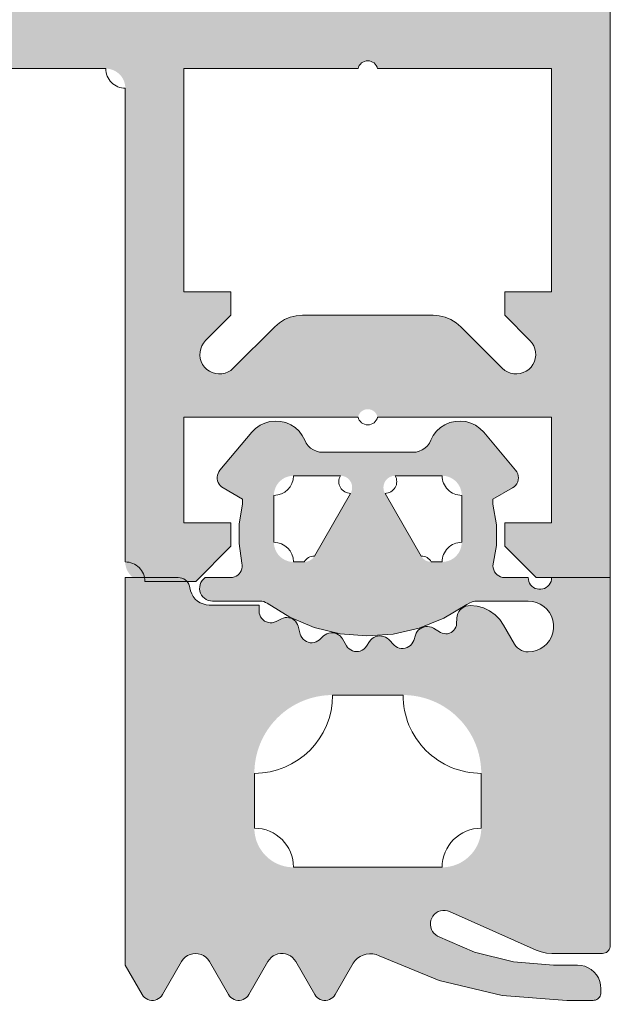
# Model space of a CAD drawing. Header units: metres. Extents: x -3.6 to 84.5, y -11 to 16.8.
# Tile 500 of 656: x 60.5849 to 60.6, y -2.8649 to -2.8397. Entities that reach past the tile are written whole.
import ezdxf

# ---------------------------------------------------------------- set-up
doc = ezdxf.new("R2010")
doc.units = ezdxf.units.M
doc.header["$MEASUREMENT"] = 0
doc.layers.add('301 - Elemente.Linie', color=7, linetype='Continuous')
doc.layers.add('302 - Elemente.Schraffur', color=7, linetype='Continuous')

msp = doc.modelspace()

# ---------------------------------------------------------------- hatches: boundary and pattern name
at = {"layer": '302 - Elemente.Schraffur', "linetype": 'Continuous', "lineweight": 5}
h = msp.add_hatch(color=7, dxfattribs=at)
h.paths.add_polyline_path([(60.549989, -2.853999), (60.551889, -2.853999), (60.552689, -2.853199), (60.552689, -2.852599), (60.551489, -2.852599), (60.551489, -2.849899), (60.555939, -2.849899), (60.555945, -2.849878), (60.555952, -2.849858), (60.555961, -2.849838), (60.555972, -2.84982), (60.555984, -2.849802), (60.555998, -2.849785), (60.556013, -2.84977), (60.556029, -2.849755), (60.556046, -2.849743), (60.556065, -2.849731), (60.556084, -2.849722), (60.556104, -2.849714), (60.556125, -2.849707), (60.556146, -2.849703), (60.556167, -2.8497), (60.556189, -2.849699), (60.556211, -2.8497), (60.556232, -2.849703), (60.556253, -2.849707), (60.556274, -2.849714), (60.556294, -2.849722), (60.556313, -2.849731), (60.556332, -2.849743), (60.556349, -2.849755), (60.556365, -2.84977), (60.55638, -2.849785), (60.556394, -2.849802), (60.556406, -2.84982), (60.556417, -2.849838), (60.556426, -2.849858), (60.556433, -2.849878), (60.556439, -2.849899), (60.560889, -2.849899), (60.560889, -2.852599), (60.559689, -2.852599), (60.559689, -2.853199), (60.560589, -2.854099), (60.561889, -2.854099), (60.561914, -2.854099), (60.561938, -2.854097), (60.561962, -2.854094), (60.561987, -2.85409), (60.56201, -2.854084), (60.562034, -2.854078), (60.562057, -2.85407), (60.56208, -2.854061), (60.562103, -2.854051), (60.562125, -2.85404), (60.562146, -2.854028), (60.562167, -2.854015), (60.562187, -2.854001), (60.562206, -2.853986), (60.562225, -2.85397), (60.562243, -2.853953), (60.562259, -2.853935), (60.562276, -2.853916), (60.562291, -2.853897), (60.562305, -2.853877), (60.562318, -2.853856), (60.56233, -2.853835), (60.562341, -2.853813), (60.562351, -2.85379), (60.56236, -2.853768), (60.562367, -2.853744), (60.562374, -2.853721), (60.562379, -2.853697), (60.562384, -2.853673), (60.562387, -2.853648), (60.562388, -2.853624), (60.562389, -2.853599), (60.562389, -2.841499), (60.56239, -2.841475), (60.562391, -2.84145), (60.562394, -2.841426), (60.562399, -2.841402), (60.562404, -2.841378), (60.562411, -2.841354), (60.562418, -2.841331), (60.562427, -2.841308), (60.562437, -2.841285), (60.562448, -2.841263), (60.56246, -2.841242), (60.562473, -2.841221), (60.562487, -2.841201), (60.562502, -2.841182), (60.562519, -2.841163), (60.562535, -2.841146), (60.562553, -2.841129), (60.562572, -2.841113), (60.562591, -2.841098), (60.562611, -2.841083), (60.562632, -2.84107), (60.562653, -2.841058), (60.562675, -2.841047), (60.562698, -2.841037), (60.562721, -2.841028), (60.562744, -2.841021), (60.562768, -2.841014), (60.562791, -2.841009), (60.562816, -2.841005), (60.56284, -2.841002), (60.562864, -2.841), (60.562889, -2.840999), (60.568489, -2.840999), (60.568563, -2.841001), (60.568636, -2.841006), (60.568709, -2.841015), (60.568782, -2.841028), (60.568853, -2.841044), (60.568924, -2.841064), (60.568994, -2.841087), (60.569063, -2.841113), (60.56913, -2.841143), (60.569196, -2.841176), (60.56926, -2.841213), (60.569322, -2.841252), (60.569383, -2.841294), (60.569441, -2.84134), (60.569496, -2.841388), (60.56955, -2.841438), (60.5696, -2.841492), (60.569649, -2.841548), (60.569694, -2.841606), (60.569736, -2.841666), (60.569776, -2.841728), (60.569812, -2.841792), (60.569845, -2.841858), (60.569875, -2.841925), (60.569901, -2.841994), (60.569924, -2.842064), (60.569944, -2.842135), (60.56996, -2.842207), (60.569973, -2.842279), (60.569982, -2.842352), (60.569987, -2.842426), (60.569989, -2.842499), (60.569989, -2.869499), (60.56999, -2.869524), (60.569991, -2.869548), (60.569994, -2.869573), (60.569999, -2.869597), (60.570004, -2.869621), (60.570011, -2.869644), (60.570018, -2.869668), (60.570027, -2.86969), (60.570037, -2.869713), (60.570048, -2.869735), (60.57006, -2.869756), (60.570073, -2.869777), (60.570087, -2.869797), (60.570102, -2.869816), (60.570119, -2.869835), (60.570135, -2.869853), (60.570153, -2.86987), (60.570172, -2.869886), (60.570191, -2.869901), (60.570211, -2.869915), (60.570232, -2.869928), (60.570253, -2.86994), (60.570275, -2.869951), (60.570298, -2.869961), (60.570321, -2.86997), (60.570344, -2.869978), (60.570368, -2.869984), (60.570391, -2.86999), (60.570416, -2.869994), (60.57044, -2.869997), (60.570464, -2.869999), (60.570489, -2.869999), (60.571489, -2.869999), (60.571538, -2.869998), (60.571587, -2.869994), (60.571636, -2.869988), (60.571684, -2.86998), (60.571732, -2.869969), (60.571779, -2.869956), (60.571826, -2.869941), (60.571872, -2.869923), (60.571917, -2.869903), (60.57196, -2.869881), (60.572003, -2.869857), (60.572045, -2.869831), (60.572085, -2.869802), (60.572123, -2.869772), (60.572161, -2.86974), (60.572196, -2.869706), (60.57223, -2.869671), (60.572262, -2.869634), (60.572292, -2.869595), (60.57232, -2.869555), (60.572347, -2.869513), (60.572371, -2.869471), (60.572393, -2.869427), (60.572413, -2.869382), (60.572431, -2.869336), (60.572446, -2.869289), (60.572459, -2.869242), (60.57247, -2.869194), (60.572478, -2.869146), (60.572484, -2.869097), (60.572488, -2.869048), (60.572489, -2.868999), (60.572989, -2.86871), (60.572989, -2.867488), (60.572489, -2.867199), (60.572989, -2.86691), (60.572989, -2.865688), (60.572489, -2.865399), (60.572989, -2.86511), (60.572989, -2.863888), (60.572489, -2.863599), (60.572989, -2.86331), (60.572989, -2.862088), (60.572489, -2.861799), (60.572989, -2.86151), (60.572989, -2.860288), (60.572489, -2.859999), (60.572989, -2.85971), (60.572989, -2.858488), (60.572489, -2.858199), (60.572989, -2.85791), (60.572989, -2.856688), (60.572489, -2.856399), (60.572989, -2.85611), (60.572989, -2.854163), (60.574123, -2.852199), (60.574158, -2.852144), (60.574196, -2.85209), (60.574237, -2.85204), (60.574282, -2.851992), (60.57433, -2.851947), (60.57438, -2.851906), (60.574433, -2.851868), (60.574489, -2.851833), (60.574547, -2.851802), (60.574606, -2.851775), (60.574668, -2.851752), (60.57473, -2.851733), (60.574794, -2.851718), (60.574858, -2.851708), (60.574924, -2.851701), (60.574989, -2.851699), (60.575054, -2.851701), (60.57512, -2.851708), (60.575184, -2.851718), (60.575248, -2.851733), (60.57531, -2.851752), (60.575372, -2.851775), (60.575431, -2.851802), (60.575489, -2.851833), (60.575545, -2.851868), (60.575598, -2.851906), (60.575648, -2.851947), (60.575696, -2.851992), (60.575741, -2.85204), (60.575782, -2.85209), (60.57582, -2.852144), (60.575855, -2.852199), (60.576989, -2.854163), (60.576989, -2.85521), (60.577489, -2.855499), (60.576989, -2.855788), (60.576989, -2.85701), (60.577489, -2.857299), (60.576989, -2.857588), (60.576989, -2.85881), (60.577489, -2.859099), (60.576989, -2.859388), (60.576989, -2.86061), (60.577489, -2.860899), (60.576989, -2.861188), (60.576989, -2.86241), (60.577489, -2.862699), (60.576989, -2.862988), (60.576989, -2.86421), (60.577489, -2.864499), (60.576989, -2.864788), (60.576989, -2.86601), (60.577489, -2.866299), (60.576989, -2.866588), (60.576989, -2.86781), (60.577489, -2.868099), (60.577489, -2.868999), (60.57749, -2.869048), (60.577494, -2.869097), (60.5775, -2.869146), (60.577508, -2.869194), (60.577519, -2.869242), (60.577532, -2.869289), (60.577547, -2.869336), (60.577565, -2.869382), (60.577585, -2.869427), (60.577607, -2.869471), (60.577631, -2.869513), (60.577658, -2.869555), (60.577686, -2.869595), (60.577716, -2.869634), (60.577748, -2.869671), (60.577782, -2.869706), (60.577817, -2.86974), (60.577855, -2.869772), (60.577893, -2.869802), (60.577933, -2.869831), (60.577975, -2.869857), (60.578018, -2.869881), (60.578061, -2.869903), (60.578106, -2.869923), (60.578152, -2.869941), (60.578199, -2.869956), (60.578246, -2.869969), (60.578294, -2.86998), (60.578342, -2.869988), (60.578391, -2.869994), (60.57844, -2.869998), (60.578489, -2.869999), (60.579489, -2.869999), (60.579514, -2.869999), (60.579538, -2.869997), (60.579562, -2.869994), (60.579587, -2.86999), (60.57961, -2.869984), (60.579634, -2.869978), (60.579657, -2.86997), (60.57968, -2.869961), (60.579703, -2.869951), (60.579725, -2.86994), (60.579746, -2.869928), (60.579767, -2.869915), (60.579787, -2.869901), (60.579806, -2.869886), (60.579825, -2.86987), (60.579843, -2.869853), (60.579859, -2.869835), (60.579875, -2.869816), (60.579891, -2.869797), (60.579905, -2.869777), (60.579918, -2.869756), (60.57993, -2.869735), (60.579941, -2.869713), (60.579951, -2.86969), (60.57996, -2.869668), (60.579967, -2.869644), (60.579974, -2.869621), (60.579979, -2.869597), (60.579984, -2.869573), (60.579987, -2.869548), (60.579988, -2.869524), (60.579989, -2.869499), (60.579989, -2.842499), (60.579991, -2.842426), (60.579996, -2.842352), (60.580005, -2.842279), (60.580018, -2.842207), (60.580034, -2.842135), (60.580054, -2.842064), (60.580077, -2.841994), (60.580103, -2.841925), (60.580133, -2.841858), (60.580166, -2.841792), (60.580202, -2.841728), (60.580242, -2.841666), (60.580284, -2.841606), (60.580329, -2.841548), (60.580378, -2.841492), (60.580428, -2.841438), (60.580482, -2.841388), (60.580537, -2.84134), (60.580595, -2.841294), (60.580656, -2.841252), (60.580718, -2.841213), (60.580782, -2.841176), (60.580848, -2.841143), (60.580915, -2.841113), (60.580984, -2.841087), (60.581054, -2.841064), (60.581125, -2.841044), (60.581196, -2.841028), (60.581269, -2.841015), (60.581342, -2.841006), (60.581415, -2.841001), (60.581489, -2.840999), (60.587089, -2.840999), (60.587114, -2.841), (60.587138, -2.841002), (60.587162, -2.841005), (60.587187, -2.841009), (60.58721, -2.841014), (60.587234, -2.841021), (60.587257, -2.841028), (60.58728, -2.841037), (60.587303, -2.841047), (60.587325, -2.841058), (60.587346, -2.84107), (60.587367, -2.841083), (60.587387, -2.841098), (60.587406, -2.841113), (60.587425, -2.841129), (60.587443, -2.841146), (60.587459, -2.841163), (60.587476, -2.841182), (60.587491, -2.841201), (60.587505, -2.841221), (60.587518, -2.841242), (60.58753, -2.841263), (60.587541, -2.841285), (60.587551, -2.841308), (60.58756, -2.841331), (60.587567, -2.841354), (60.587574, -2.841378), (60.587579, -2.841402), (60.587584, -2.841426), (60.587587, -2.84145), (60.587588, -2.841475), (60.587589, -2.841499), (60.587589, -2.853599), (60.58759, -2.853624), (60.587591, -2.853648), (60.587594, -2.853673), (60.587599, -2.853697), (60.587604, -2.853721), (60.587611, -2.853744), (60.587618, -2.853768), (60.587627, -2.85379), (60.587637, -2.853813), (60.587648, -2.853835), (60.58766, -2.853856), (60.587673, -2.853877), (60.587687, -2.853897), (60.587702, -2.853916), (60.587719, -2.853935), (60.587735, -2.853953), (60.587753, -2.85397), (60.587772, -2.853986), (60.587791, -2.854001), (60.587811, -2.854015), (60.587832, -2.854028), (60.587853, -2.85404), (60.587875, -2.854051), (60.587898, -2.854061), (60.587921, -2.85407), (60.587944, -2.854078), (60.587968, -2.854084), (60.587991, -2.85409), (60.588016, -2.854094), (60.58804, -2.854097), (60.588064, -2.854099), (60.588089, -2.854099), (60.589389, -2.854099), (60.590289, -2.853199), (60.590289, -2.852599), (60.589089, -2.852599), (60.589089, -2.849899), (60.593539, -2.849899), (60.593545, -2.849878), (60.593552, -2.849858), (60.593561, -2.849838), (60.593572, -2.84982), (60.593584, -2.849802), (60.593598, -2.849785), (60.593613, -2.84977), (60.593629, -2.849755), (60.593646, -2.849743), (60.593665, -2.849731), (60.593684, -2.849722), (60.593704, -2.849714), (60.593725, -2.849707), (60.593746, -2.849703), (60.593767, -2.8497), (60.593789, -2.849699), (60.593811, -2.8497), (60.593832, -2.849703), (60.593853, -2.849707), (60.593874, -2.849714), (60.593894, -2.849722), (60.593913, -2.849731), (60.593932, -2.849743), (60.593949, -2.849755), (60.593965, -2.84977), (60.59398, -2.849785), (60.593994, -2.849802), (60.594006, -2.84982), (60.594017, -2.849838), (60.594026, -2.849858), (60.594033, -2.849878), (60.594039, -2.849899), (60.598489, -2.849899), (60.598489, -2.852599), (60.597289, -2.852599), (60.597289, -2.853199), (60.598089, -2.853999), (60.599989, -2.853999), (60.599989, -2.7505), (60.599987, -2.750426), (60.599982, -2.750353), (60.599973, -2.75028), (60.59996, -2.750207), (60.599944, -2.750135), (60.599924, -2.750064), (60.599901, -2.749995), (60.599875, -2.749926), (60.599845, -2.749859), (60.599812, -2.749793), (60.599776, -2.749729), (60.599736, -2.749667), (60.599694, -2.749606), (60.599649, -2.749548), (60.5996, -2.749493), (60.59955, -2.749439), (60.599496, -2.749388), (60.599441, -2.74934), (60.599383, -2.749295), (60.599322, -2.749253), (60.59926, -2.749213), (60.599196, -2.749177), (60.59913, -2.749144), (60.599063, -2.749114), (60.598994, -2.749088), (60.598924, -2.749064), (60.598854, -2.749045), (60.598782, -2.749029), (60.598709, -2.749016), (60.598636, -2.749007), (60.598563, -2.749002), (60.598489, -2.749), (60.551489, -2.749), (60.551415, -2.749002), (60.551342, -2.749007), (60.551269, -2.749016), (60.551196, -2.749029), (60.551125, -2.749045), (60.551054, -2.749064), (60.550984, -2.749088), (60.550915, -2.749114), (60.550848, -2.749144), (60.550782, -2.749177), (60.550718, -2.749213), (60.550656, -2.749253), (60.550596, -2.749295), (60.550537, -2.74934), (60.550482, -2.749388), (60.550428, -2.749439), (60.550378, -2.749493), (60.55033, -2.749548), (60.550284, -2.749606), (60.550242, -2.749667), (60.550202, -2.749729), (60.550166, -2.749793), (60.550133, -2.749859), (60.550103, -2.749926), (60.550077, -2.749995), (60.550054, -2.750064), (60.550034, -2.750135), (60.550018, -2.750207), (60.550005, -2.75028), (60.549996, -2.750353), (60.549991, -2.750426), (60.549989, -2.7505)])
h.paths.add_polyline_path([(60.551489, -2.840999), (60.555939, -2.840999), (60.555952, -2.840958), (60.555972, -2.84092), (60.555998, -2.840885), (60.556029, -2.840855), (60.556065, -2.840831), (60.556104, -2.840814), (60.556146, -2.840803), (60.556189, -2.840799), (60.556232, -2.840803), (60.556274, -2.840814), (60.556313, -2.840831), (60.556349, -2.840855), (60.55638, -2.840885), (60.556406, -2.84092), (60.556426, -2.840958), (60.556439, -2.840999), (60.560889, -2.840999), (60.560889, -2.846699), (60.559689, -2.846699), (60.559689, -2.847299), (60.560335, -2.847946), (60.560389, -2.848009), (60.560431, -2.84808), (60.560461, -2.848156), (60.560478, -2.848237), (60.560481, -2.84832), (60.560471, -2.848402), (60.560448, -2.848481), (60.560411, -2.848555), (60.560363, -2.848622), (60.560305, -2.848681), (60.560238, -2.848729), (60.560164, -2.848765), (60.560084, -2.848789), (60.560003, -2.848799), (60.55992, -2.848795), (60.559839, -2.848778), (60.559762, -2.848748), (60.559691, -2.848706), (60.559628, -2.848653), (60.558568, -2.847592), (60.558448, -2.84749), (60.558315, -2.847408), (60.55817, -2.847348), (60.558017, -2.847311), (60.557861, -2.847299), (60.554517, -2.847299), (60.554361, -2.847311), (60.554208, -2.847348), (60.554063, -2.847408), (60.55393, -2.84749), (60.55381, -2.847592), (60.55275, -2.848653), (60.552687, -2.848706), (60.552616, -2.848748), (60.552539, -2.848778), (60.552458, -2.848795), (60.552375, -2.848799), (60.552293, -2.848789), (60.552214, -2.848765), (60.55214, -2.848729), (60.552073, -2.848681), (60.552015, -2.848622), (60.551967, -2.848555), (60.55193, -2.848481), (60.551907, -2.848402), (60.551897, -2.84832), (60.5519, -2.848237), (60.551917, -2.848156), (60.551947, -2.84808), (60.551989, -2.848009), (60.552043, -2.847946), (60.552689, -2.847299), (60.552689, -2.846699), (60.551489, -2.846699)], flags=0)
h.paths.add_polyline_path([(60.552089, -2.838699), (60.552089, -2.7548), (60.597889, -2.7548), (60.597889, -2.838699)], flags=0)
h.paths.add_polyline_path([(60.571789, -2.841499), (60.571795, -2.841421), (60.571813, -2.841345), (60.571843, -2.841272), (60.571884, -2.841205), (60.571935, -2.841146), (60.571995, -2.841095), (60.572062, -2.841054), (60.572134, -2.841024), (60.572211, -2.841005), (60.572289, -2.840999), (60.577689, -2.840999), (60.577767, -2.841005), (60.577844, -2.841024), (60.577916, -2.841054), (60.577983, -2.841095), (60.578043, -2.841146), (60.578094, -2.841205), (60.578134, -2.841272), (60.578165, -2.841345), (60.578183, -2.841421), (60.578189, -2.841499), (60.578189, -2.848899), (60.578183, -2.848977), (60.578165, -2.849054), (60.578134, -2.849126), (60.578094, -2.849193), (60.578043, -2.849253), (60.577983, -2.849304), (60.577916, -2.849345), (60.577844, -2.849375), (60.577767, -2.849393), (60.577689, -2.849399), (60.572289, -2.849399), (60.572211, -2.849393), (60.572134, -2.849375), (60.572062, -2.849345), (60.571995, -2.849304), (60.571935, -2.849253), (60.571884, -2.849193), (60.571843, -2.849126), (60.571813, -2.849054), (60.571795, -2.848977), (60.571789, -2.848899)], flags=0)
h.paths.add_polyline_path([(60.590289, -2.846699), (60.589089, -2.846699), (60.589089, -2.840999), (60.593539, -2.840999), (60.593552, -2.840958), (60.593572, -2.84092), (60.593598, -2.840885), (60.593629, -2.840855), (60.593665, -2.840831), (60.593704, -2.840814), (60.593746, -2.840803), (60.593789, -2.840799), (60.593832, -2.840803), (60.593874, -2.840814), (60.593913, -2.840831), (60.593949, -2.840855), (60.59398, -2.840885), (60.594006, -2.84092), (60.594026, -2.840958), (60.594039, -2.840999), (60.598489, -2.840999), (60.598489, -2.846699), (60.597289, -2.846699), (60.597289, -2.847299), (60.597935, -2.847946), (60.597989, -2.848009), (60.598031, -2.84808), (60.598061, -2.848156), (60.598078, -2.848237), (60.598081, -2.84832), (60.598071, -2.848402), (60.598048, -2.848481), (60.598011, -2.848555), (60.597963, -2.848622), (60.597905, -2.848681), (60.597838, -2.848729), (60.597764, -2.848765), (60.597684, -2.848789), (60.597603, -2.848799), (60.59752, -2.848795), (60.597439, -2.848778), (60.597362, -2.848748), (60.597291, -2.848706), (60.597228, -2.848653), (60.596168, -2.847592), (60.596048, -2.84749), (60.595915, -2.847408), (60.59577, -2.847348), (60.595617, -2.847311), (60.595461, -2.847299), (60.592117, -2.847299), (60.591961, -2.847311), (60.591808, -2.847348), (60.591663, -2.847408), (60.59153, -2.84749), (60.59141, -2.847592), (60.59035, -2.848653), (60.590287, -2.848706), (60.590216, -2.848748), (60.590139, -2.848778), (60.590058, -2.848795), (60.589975, -2.848799), (60.589893, -2.848789), (60.589814, -2.848765), (60.58974, -2.848729), (60.589673, -2.848681), (60.589615, -2.848622), (60.589567, -2.848555), (60.58953, -2.848481), (60.589507, -2.848402), (60.589497, -2.84832), (60.5895, -2.848237), (60.589517, -2.848156), (60.589547, -2.84808), (60.589589, -2.848009), (60.589643, -2.847946), (60.590289, -2.847299)], flags=0)
h = msp.add_hatch(color=7, dxfattribs=at)
h.paths.add_polyline_path([(60.587589, -2.854), (60.587589, -2.8639), (60.588022, -2.86465), (60.58805, -2.86469), (60.588083, -2.864724), (60.588122, -2.864753), (60.588164, -2.864776), (60.58821, -2.864791), (60.588258, -2.864799), (60.588306, -2.864799), (60.588354, -2.864791), (60.588399, -2.864776), (60.588442, -2.864753), (60.588481, -2.864724), (60.588514, -2.86469), (60.588542, -2.86465), (60.58903, -2.863805), (60.589071, -2.863746), (60.589121, -2.863696), (60.58918, -2.863655), (60.589244, -2.863625), (60.589313, -2.863606), (60.589385, -2.8636), (60.589456, -2.863606), (60.589525, -2.863625), (60.58959, -2.863655), (60.589648, -2.863696), (60.589699, -2.863746), (60.58974, -2.863805), (60.590228, -2.86465), (60.590255, -2.86469), (60.590288, -2.864724), (60.590327, -2.864753), (60.59037, -2.864776), (60.590416, -2.864791), (60.590463, -2.864799), (60.590511, -2.864799), (60.590559, -2.864791), (60.590605, -2.864776), (60.590648, -2.864753), (60.590686, -2.864724), (60.59072, -2.86469), (60.590747, -2.86465), (60.591235, -2.863805), (60.591273, -2.863751), (60.591318, -2.863703), (60.591371, -2.863663), (60.591429, -2.863633), (60.591492, -2.863612), (60.591557, -2.863601), (60.591623, -2.863601), (60.591688, -2.863612), (60.591751, -2.863633), (60.591809, -2.863663), (60.591862, -2.863703), (60.591908, -2.863751), (60.591945, -2.863805), (60.592433, -2.86465), (60.59246, -2.86469), (60.592494, -2.864724), (60.592532, -2.864753), (60.592575, -2.864776), (60.592621, -2.864791), (60.592669, -2.864799), (60.592717, -2.864799), (60.592765, -2.864791), (60.59281, -2.864776), (60.592853, -2.864753), (60.592892, -2.864724), (60.592925, -2.86469), (60.592953, -2.86465), (60.593415, -2.863849), (60.593465, -2.863782), (60.593525, -2.863723), (60.593594, -2.863676), (60.59367, -2.86364), (60.593751, -2.863617), (60.593834, -2.863608), (60.593918, -2.863612), (60.594, -2.863631), (60.594078, -2.863662), (60.595613, -2.864289), (60.597226, -2.864671), (60.598879, -2.8648), (60.599549, -2.8648), (60.59958, -2.864797), (60.599611, -2.86479), (60.59964, -2.864778), (60.599667, -2.864761), (60.59969, -2.864741), (60.599711, -2.864717), (60.599727, -2.86469), (60.599739, -2.864661), (60.599747, -2.864631), (60.599749, -2.8646), (60.599749, -2.8645), (60.599742, -2.864406), (60.59972, -2.864314), (60.599684, -2.864227), (60.599634, -2.864147), (60.599573, -2.864075), (60.599502, -2.864014), (60.599421, -2.863965), (60.599334, -2.863929), (60.599243, -2.863907), (60.599149, -2.8639), (60.598539, -2.8639), (60.597515, -2.863816), (60.596518, -2.863566), (60.595574, -2.863158), (60.595524, -2.863126), (60.59548, -2.863085), (60.595444, -2.863038), (60.595416, -2.862985), (60.595398, -2.862929), (60.59539, -2.86287), (60.595391, -2.86281), (60.595403, -2.862752), (60.595425, -2.862696), (60.595455, -2.862645), (60.595494, -2.8626), (60.59554, -2.862562), (60.595592, -2.862532), (60.595648, -2.862512), (60.595707, -2.862501), (60.595766, -2.862501), (60.595825, -2.86251), (60.595881, -2.86253), (60.59809, -2.863513), (60.598221, -2.863561), (60.598357, -2.86359), (60.598497, -2.8636), (60.599789, -2.8636), (60.599824, -2.863596), (60.599857, -2.863587), (60.599889, -2.863573), (60.599918, -2.863553), (60.599942, -2.863528), (60.599962, -2.8635), (60.599977, -2.863468), (60.599986, -2.863434), (60.599989, -2.8634), (60.599989, -2.854), (60.598489, -2.854), (60.598485, -2.854049), (60.598473, -2.854097), (60.598453, -2.854143), (60.598426, -2.854184), (60.598392, -2.854221), (60.598353, -2.854251), (60.59831, -2.854275), (60.598263, -2.854291), (60.598214, -2.854299), (60.598164, -2.854299), (60.598115, -2.854291), (60.598069, -2.854275), (60.598025, -2.854251), (60.597986, -2.854221), (60.597952, -2.854184), (60.597925, -2.854143), (60.597905, -2.854097), (60.597893, -2.854049), (60.597889, -2.854), (60.597284, -2.854), (60.597233, -2.853995), (60.597183, -2.853981), (60.597136, -2.853958), (60.597094, -2.853928), (60.597058, -2.853891), (60.597028, -2.853849), (60.597007, -2.853802), (60.596994, -2.853751), (60.596989, -2.8537), (60.597078, -2.853178), (60.597078, -2.852649), (60.596989, -2.852127), (60.596989, -2.852), (60.597489, -2.851711), (60.597532, -2.851681), (60.597569, -2.851644), (60.597599, -2.851601), (60.597621, -2.851554), (60.597634, -2.851504), (60.597639, -2.851451), (60.597634, -2.851399), (60.597621, -2.851349), (60.597599, -2.851301), (60.597569, -2.851259), (60.596752, -2.850286), (60.596656, -2.850189), (60.596545, -2.85011), (60.596422, -2.850051), (60.596291, -2.850014), (60.596155, -2.85), (60.596019, -2.850009), (60.595886, -2.850041), (60.595761, -2.850095), (60.595647, -2.85017), (60.595547, -2.850263), (60.595464, -2.850371), (60.595363, -2.850567), (60.595312, -2.850634), (60.595251, -2.850691), (60.595181, -2.850738), (60.595105, -2.850772), (60.595023, -2.850793), (60.59494, -2.8508), (60.592638, -2.8508), (60.592555, -2.850793), (60.592474, -2.850772), (60.592397, -2.850738), (60.592327, -2.850691), (60.592266, -2.850634), (60.592216, -2.850567), (60.592114, -2.850371), (60.592031, -2.850263), (60.591931, -2.85017), (60.591817, -2.850095), (60.591692, -2.850041), (60.591559, -2.850009), (60.591423, -2.85), (60.591288, -2.850014), (60.591156, -2.850051), (60.591033, -2.85011), (60.590922, -2.850189), (60.590826, -2.850286), (60.590009, -2.851259), (60.589982, -2.851297), (60.589961, -2.85134), (60.589946, -2.851385), (60.58994, -2.851432), (60.58994, -2.85148), (60.589949, -2.851527), (60.589964, -2.851572), (60.589987, -2.851614), (60.590015, -2.851651), (60.59005, -2.851684), (60.590089, -2.851711), (60.590589, -2.852), (60.590589, -2.852127), (60.590502, -2.852626), (60.590497, -2.853131), (60.590579, -2.85368), (60.590579, -2.853729), (60.59057, -2.853777), (60.590553, -2.853823), (60.59053, -2.853866), (60.590499, -2.853905), (60.590463, -2.853938), (60.590422, -2.853964), (60.590377, -2.853984), (60.590329, -2.853996), (60.59028, -2.854), (60.589629, -2.854), (60.589587, -2.854036), (60.589551, -2.854078), (60.589522, -2.854126), (60.589502, -2.854177), (60.589491, -2.854232), (60.589489, -2.854287), (60.589497, -2.854343), (60.589514, -2.854395), (60.589539, -2.854445), (60.589573, -2.854489), (60.589613, -2.854528), (60.589659, -2.854559), (60.58971, -2.854581), (60.589764, -2.854595), (60.589819, -2.8546), (60.591037, -2.8546), (60.591084, -2.854604), (60.591129, -2.854614), (60.591173, -2.854632), (60.591793, -2.855011), (60.592421, -2.855272), (60.593082, -2.855433), (60.59376, -2.85549), (60.594438, -2.855442), (60.595101, -2.85529), (60.595733, -2.855037), (60.596383, -2.854652), (60.596454, -2.854623), (60.596529, -2.854606), (60.596605, -2.8546), (60.597889, -2.8546), (60.597996, -2.854609), (60.5981, -2.854635), (60.598198, -2.854678), (60.598288, -2.854737), (60.598367, -2.85481), (60.598433, -2.854894), (60.598484, -2.854989), (60.598519, -2.85509), (60.598537, -2.855196), (60.598537, -2.855304), (60.598519, -2.855409), (60.598484, -2.855511), (60.598433, -2.855605), (60.598367, -2.85569), (60.598288, -2.855763), (60.598198, -2.855822), (60.5981, -2.855865), (60.597996, -2.855891), (60.597889, -2.8559), (60.597829, -2.855895), (60.597771, -2.855882), (60.597715, -2.85586), (60.597664, -2.85583), (60.597617, -2.855793), (60.597576, -2.855749), (60.597543, -2.8557), (60.597261, -2.855212), (60.597163, -2.855072), (60.597042, -2.85495), (60.596901, -2.85485), (60.596746, -2.854776), (60.596581, -2.85473), (60.59641, -2.854713), (60.596352, -2.854717), (60.596296, -2.85473), (60.596243, -2.854753), (60.596195, -2.854785), (60.596153, -2.854824), (60.596118, -2.85487), (60.596092, -2.854921), (60.596074, -2.854976), (60.596067, -2.855033), (60.596059, -2.855177), (60.596053, -2.855223), (60.596039, -2.855267), (60.596017, -2.855308), (60.59599, -2.855345), (60.595956, -2.855377), (60.595917, -2.855402), (60.595875, -2.855421), (60.59583, -2.855432), (60.595784, -2.855435), (60.595738, -2.855431), (60.595693, -2.855418), (60.595651, -2.855399), (60.595465, -2.855291), (60.595419, -2.855269), (60.59537, -2.855255), (60.595319, -2.855249), (60.595268, -2.855251), (60.595218, -2.855262), (60.59517, -2.85528), (60.595126, -2.855306), (60.595087, -2.855338), (60.595053, -2.855377), (60.595026, -2.85542), (60.595007, -2.855467), (60.594962, -2.855604), (60.594942, -2.855651), (60.594915, -2.855694), (60.59488, -2.855732), (60.59484, -2.855763), (60.594795, -2.855787), (60.594747, -2.855803), (60.594696, -2.855811), (60.594645, -2.85581), (60.594595, -2.8558), (60.594548, -2.855782), (60.594504, -2.855756), (60.594465, -2.855724), (60.594323, -2.855582), (60.594284, -2.855549), (60.594241, -2.855523), (60.594193, -2.855504), (60.594143, -2.855493), (60.594092, -2.85549), (60.594041, -2.855495), (60.593992, -2.855508), (60.593946, -2.85553), (60.593903, -2.855558), (60.593866, -2.855593), (60.593835, -2.855634), (60.593756, -2.855754), (60.593725, -2.855795), (60.593687, -2.855829), (60.593644, -2.855856), (60.593597, -2.855876), (60.593548, -2.855888), (60.593497, -2.855891), (60.593446, -2.855885), (60.593397, -2.855871), (60.593351, -2.855849), (60.59331, -2.855819), (60.593274, -2.855783), (60.593245, -2.855741), (60.593145, -2.855568), (60.593116, -2.855526), (60.59308, -2.855489), (60.59304, -2.855458), (60.592994, -2.855435), (60.592946, -2.855419), (60.592895, -2.855411), (60.592844, -2.855411), (60.592794, -2.855419), (60.592745, -2.855436), (60.5927, -2.85546), (60.59266, -2.855491), (60.592553, -2.855587), (60.592512, -2.855618), (60.592467, -2.855641), (60.592418, -2.855657), (60.592368, -2.855664), (60.592317, -2.855662), (60.592267, -2.855652), (60.592219, -2.855633), (60.592176, -2.855607), (60.592137, -2.855574), (60.592105, -2.855534), (60.59208, -2.85549), (60.592062, -2.855442), (60.592009, -2.855242), (60.591992, -2.855196), (60.591969, -2.855154), (60.591939, -2.855115), (60.591903, -2.855083), (60.591863, -2.855056), (60.591818, -2.855036), (60.591771, -2.855024), (60.591723, -2.855019), (60.591675, -2.855023), (60.591628, -2.855034), (60.591583, -2.855052), (60.591445, -2.855122), (60.591398, -2.855141), (60.591348, -2.855152), (60.591297, -2.855155), (60.591247, -2.855148), (60.591198, -2.855133), (60.591152, -2.855111), (60.591111, -2.85508), (60.591076, -2.855044), (60.591047, -2.855001), (60.591026, -2.854955), (60.591013, -2.854906), (60.591009, -2.854855), (60.591009, -2.8547), (60.589737, -2.8547), (60.589657, -2.854693), (60.589579, -2.854674), (60.589505, -2.854643), (60.589437, -2.8546), (60.589377, -2.854547), (60.589326, -2.854485), (60.589286, -2.854416), (60.589257, -2.854341), (60.589231, -2.854215), (60.589213, -2.85417), (60.589189, -2.854129), (60.589159, -2.854092), (60.589123, -2.85406), (60.589082, -2.854034), (60.589038, -2.854015), (60.588991, -2.854004), (60.588943, -2.854)])
h.paths.add_polyline_path([(60.59089, -2.860449), (60.590889, -2.8604), (60.590889, -2.859), (60.590891, -2.858902), (60.590899, -2.858804), (60.590911, -2.858706), (60.590927, -2.85861), (60.590949, -2.858514), (60.590975, -2.858419), (60.591006, -2.858326), (60.591041, -2.858235), (60.591081, -2.858145), (60.591125, -2.858057), (60.591174, -2.857972), (60.591226, -2.857889), (60.591283, -2.857808), (60.591343, -2.857731), (60.591407, -2.857657), (60.591475, -2.857586), (60.591546, -2.857518), (60.59162, -2.857454), (60.591698, -2.857393), (60.591778, -2.857337), (60.591861, -2.857284), (60.591946, -2.857236), (60.592034, -2.857192), (60.592124, -2.857152), (60.592215, -2.857117), (60.592308, -2.857086), (60.592403, -2.85706), (60.592499, -2.857038), (60.592596, -2.857022), (60.592693, -2.85701), (60.592791, -2.857002), (60.592889, -2.857), (60.594689, -2.857), (60.594787, -2.857002), (60.594885, -2.857009), (60.594982, -2.857022), (60.595079, -2.857038), (60.595175, -2.85706), (60.59527, -2.857086), (60.595363, -2.857117), (60.595454, -2.857152), (60.595544, -2.857192), (60.595632, -2.857236), (60.595717, -2.857284), (60.5958, -2.857337), (60.59588, -2.857393), (60.595958, -2.857454), (60.596032, -2.857518), (60.596103, -2.857586), (60.596171, -2.857657), (60.596235, -2.857731), (60.596295, -2.857808), (60.596352, -2.857889), (60.596404, -2.857972), (60.596453, -2.858057), (60.596497, -2.858145), (60.596537, -2.858234), (60.596572, -2.858326), (60.596603, -2.858419), (60.596629, -2.858514), (60.596651, -2.85861), (60.596667, -2.858706), (60.596679, -2.858804), (60.596687, -2.858902), (60.596689, -2.859), (60.596689, -2.8604), (60.596688, -2.860449), (60.596684, -2.860498), (60.596678, -2.860547), (60.59667, -2.860595), (60.596659, -2.860643), (60.596646, -2.86069), (60.596631, -2.860737), (60.596613, -2.860783), (60.596593, -2.860827), (60.596571, -2.860871), (60.596547, -2.860914), (60.596521, -2.860955), (60.596492, -2.860996), (60.596462, -2.861034), (60.59643, -2.861071), (60.596396, -2.861107), (60.596361, -2.861141), (60.596323, -2.861173), (60.596285, -2.861203), (60.596245, -2.861231), (60.596203, -2.861258), (60.59616, -2.861282), (60.596117, -2.861304), (60.596072, -2.861324), (60.596026, -2.861341), (60.595979, -2.861357), (60.595932, -2.86137), (60.595884, -2.861381), (60.595836, -2.861389), (60.595787, -2.861395), (60.595738, -2.861399), (60.595689, -2.8614), (60.591889, -2.8614), (60.59184, -2.861399), (60.591791, -2.861395), (60.591742, -2.861389), (60.591694, -2.861381), (60.591646, -2.86137), (60.591599, -2.861357), (60.591552, -2.861341), (60.591506, -2.861324), (60.591461, -2.861304), (60.591418, -2.861282), (60.591375, -2.861258), (60.591333, -2.861231), (60.591293, -2.861203), (60.591255, -2.861173), (60.591217, -2.861141), (60.591182, -2.861107), (60.591148, -2.861071), (60.591116, -2.861034), (60.591086, -2.860996), (60.591058, -2.860955), (60.591031, -2.860914), (60.591007, -2.860871), (60.590985, -2.860827), (60.590965, -2.860783), (60.590947, -2.860737), (60.590932, -2.86069), (60.590919, -2.860643), (60.590908, -2.860595), (60.5909, -2.860547), (60.590894, -2.860498)], flags=0)
h.paths.add_polyline_path([(60.591389, -2.851899), (60.59139, -2.851875), (60.591391, -2.85185), (60.591394, -2.851826), (60.591399, -2.851802), (60.591404, -2.851778), (60.591411, -2.851754), (60.591418, -2.851731), (60.591427, -2.851708), (60.591437, -2.851685), (60.591448, -2.851663), (60.59146, -2.851642), (60.591473, -2.851621), (60.591487, -2.851601), (60.591502, -2.851582), (60.591519, -2.851563), (60.591535, -2.851546), (60.591553, -2.851529), (60.591572, -2.851513), (60.591591, -2.851498), (60.591611, -2.851483), (60.591632, -2.85147), (60.591653, -2.851458), (60.591675, -2.851447), (60.591698, -2.851437), (60.591721, -2.851428), (60.591744, -2.851421), (60.591767, -2.851414), (60.591791, -2.851409), (60.591816, -2.851405), (60.59184, -2.851402), (60.591864, -2.8514), (60.591889, -2.851399), (60.593089, -2.851399), (60.593109, -2.8514), (60.593128, -2.851402), (60.593147, -2.851405), (60.593167, -2.851409), (60.593185, -2.851415), (60.593204, -2.851422), (60.593222, -2.85143), (60.593239, -2.851439), (60.593256, -2.85145), (60.593272, -2.851461), (60.593287, -2.851474), (60.593301, -2.851487), (60.593315, -2.851501), (60.593327, -2.851517), (60.593338, -2.851532), (60.593349, -2.851549), (60.593358, -2.851566), (60.593366, -2.851584), (60.593373, -2.851603), (60.593379, -2.851621), (60.593383, -2.851641), (60.593386, -2.85166), (60.593388, -2.85168), (60.593389, -2.851699), (60.593388, -2.851719), (60.593386, -2.851738), (60.593383, -2.851758), (60.593379, -2.851777), (60.593373, -2.851796), (60.593366, -2.851814), (60.593358, -2.851832), (60.593349, -2.851849), (60.59242, -2.853458), (60.592409, -2.853474), (60.592397, -2.853489), (60.592384, -2.853504), (60.59237, -2.853518), (60.592356, -2.853531), (60.59234, -2.853543), (60.592324, -2.853554), (60.592307, -2.853564), (60.592289, -2.853572), (60.592271, -2.85358), (60.592252, -2.853586), (60.592233, -2.853591), (60.592214, -2.853595), (60.592195, -2.853598), (60.592175, -2.853599), (60.591889, -2.853599), (60.591864, -2.853599), (60.59184, -2.853597), (60.591816, -2.853594), (60.591791, -2.85359), (60.591767, -2.853584), (60.591744, -2.853578), (60.591721, -2.85357), (60.591698, -2.853561), (60.591675, -2.853551), (60.591653, -2.85354), (60.591632, -2.853528), (60.591611, -2.853515), (60.591591, -2.853501), (60.591572, -2.853486), (60.591553, -2.85347), (60.591535, -2.853453), (60.591519, -2.853435), (60.591502, -2.853416), (60.591487, -2.853397), (60.591473, -2.853377), (60.59146, -2.853356), (60.591448, -2.853335), (60.591437, -2.853313), (60.591427, -2.85329), (60.591418, -2.853268), (60.591411, -2.853244), (60.591404, -2.853221), (60.591399, -2.853197), (60.591394, -2.853173), (60.591391, -2.853148), (60.59139, -2.853124), (60.591389, -2.853099)], flags=0)
h.paths.add_polyline_path([(60.59419, -2.851719), (60.594189, -2.851699), (60.59419, -2.85168), (60.594192, -2.85166), (60.594195, -2.851641), (60.594199, -2.851621), (60.594205, -2.851603), (60.594212, -2.851584), (60.59422, -2.851566), (60.594229, -2.851549), (60.59424, -2.851532), (60.594251, -2.851517), (60.594263, -2.851501), (60.594277, -2.851487), (60.594291, -2.851474), (60.594306, -2.851461), (60.594322, -2.85145), (60.594339, -2.851439), (60.594356, -2.85143), (60.594374, -2.851422), (60.594393, -2.851415), (60.594411, -2.851409), (60.59443, -2.851405), (60.59445, -2.851402), (60.594469, -2.8514), (60.594489, -2.851399), (60.595689, -2.851399), (60.595713, -2.8514), (60.595738, -2.851402), (60.595762, -2.851405), (60.595786, -2.851409), (60.59581, -2.851414), (60.595834, -2.851421), (60.595857, -2.851428), (60.59588, -2.851437), (60.595903, -2.851447), (60.595925, -2.851458), (60.595946, -2.85147), (60.595967, -2.851483), (60.595987, -2.851498), (60.596006, -2.851513), (60.596025, -2.851529), (60.596043, -2.851546), (60.596059, -2.851563), (60.596075, -2.851582), (60.596091, -2.851601), (60.596105, -2.851621), (60.596118, -2.851642), (60.59613, -2.851663), (60.596141, -2.851685), (60.596151, -2.851708), (60.59616, -2.851731), (60.596167, -2.851754), (60.596174, -2.851778), (60.596179, -2.851802), (60.596184, -2.851826), (60.596187, -2.85185), (60.596188, -2.851875), (60.596189, -2.851899), (60.596189, -2.853099), (60.596188, -2.853124), (60.596187, -2.853148), (60.596184, -2.853173), (60.596179, -2.853197), (60.596174, -2.853221), (60.596167, -2.853244), (60.59616, -2.853268), (60.596151, -2.853291), (60.596141, -2.853313), (60.59613, -2.853335), (60.596118, -2.853356), (60.596105, -2.853377), (60.596091, -2.853397), (60.596075, -2.853416), (60.596059, -2.853435), (60.596043, -2.853453), (60.596025, -2.85347), (60.596006, -2.853486), (60.595987, -2.853501), (60.595967, -2.853515), (60.595946, -2.853528), (60.595925, -2.85354), (60.595903, -2.853551), (60.59588, -2.853561), (60.595857, -2.85357), (60.595834, -2.853578), (60.59581, -2.853584), (60.595786, -2.85359), (60.595762, -2.853594), (60.595738, -2.853597), (60.595713, -2.853599), (60.595689, -2.853599), (60.595403, -2.853599), (60.595383, -2.853598), (60.595364, -2.853595), (60.595345, -2.853591), (60.595326, -2.853586), (60.595307, -2.85358), (60.595289, -2.853572), (60.595271, -2.853564), (60.595254, -2.853554), (60.595238, -2.853543), (60.595222, -2.853531), (60.595208, -2.853518), (60.595194, -2.853504), (60.595181, -2.853489), (60.595169, -2.853474), (60.595158, -2.853458), (60.594229, -2.851849), (60.59422, -2.851832), (60.594212, -2.851814), (60.594205, -2.851796), (60.594199, -2.851777), (60.594195, -2.851758), (60.594192, -2.851738)], flags=0)

# ---------------------------------------------------------------- linework, layer by layer
at = {"layer": '301 - Elemente.Linie', "color": 7, "linetype": 'Continuous', "lineweight": 5}
msp.add_lwpolyline([(60.579989, -2.869499), (60.579989, -2.842499, 0.414214), (60.581489, -2.840999), (60.587089, -2.840999, 0.414214), (60.587589, -2.841499), (60.587589, -2.853599, -0.414214), (60.588089, -2.854099), (60.589389, -2.854099), (60.590289, -2.853199), (60.590289, -2.852599), (60.589089, -2.852599), (60.589089, -2.849899), (60.593539, -2.849899, 0.8), (60.594039, -2.849899), (60.598489, -2.849899), (60.598489, -2.852599), (60.597289, -2.852599), (60.597289, -2.853199), (60.598089, -2.853999), (60.599989, -2.853999), (60.599989, -2.7505, -0.414214)], format="xyb", dxfattribs=at)
for points in [[(60.593539, -2.840999), (60.593552, -2.840958), (60.593572, -2.84092), (60.593598, -2.840885), (60.593629, -2.840855), (60.593665, -2.840831), (60.593704, -2.840814), (60.593746, -2.840803), (60.593789, -2.840799), (60.593832, -2.840803), (60.593874, -2.840814), (60.593913, -2.840831), (60.593949, -2.840855), (60.59398, -2.840885), (60.594006, -2.84092), (60.594026, -2.840958), (60.594039, -2.840999), (60.598489, -2.840999), (60.598489, -2.846699), (60.597289, -2.846699), (60.597289, -2.847299), (60.597935, -2.847946), (60.597989, -2.848009), (60.598031, -2.84808), (60.598061, -2.848156), (60.598078, -2.848237), (60.598081, -2.84832), (60.598071, -2.848402), (60.598048, -2.848481), (60.598011, -2.848555), (60.597963, -2.848622), (60.597905, -2.848681), (60.597838, -2.848729), (60.597764, -2.848765), (60.597684, -2.848789), (60.597603, -2.848799), (60.59752, -2.848795), (60.597439, -2.848778), (60.597362, -2.848748), (60.597291, -2.848706), (60.597228, -2.848653), (60.596168, -2.847592), (60.596048, -2.84749), (60.595915, -2.847408), (60.59577, -2.847348), (60.595617, -2.847311), (60.595461, -2.847299), (60.592117, -2.847299), (60.591961, -2.847311), (60.591808, -2.847348), (60.591663, -2.847408), (60.59153, -2.84749), (60.59141, -2.847592), (60.59035, -2.848653), (60.590287, -2.848706), (60.590216, -2.848748), (60.590139, -2.848778), (60.590058, -2.848795), (60.589975, -2.848799), (60.589893, -2.848789), (60.589814, -2.848765), (60.58974, -2.848729), (60.589673, -2.848681), (60.589615, -2.848622), (60.589567, -2.848555), (60.58953, -2.848481), (60.589507, -2.848402), (60.589497, -2.84832), (60.5895, -2.848237), (60.589517, -2.848156), (60.589547, -2.84808), (60.589589, -2.848009), (60.589643, -2.847946), (60.590289, -2.847299), (60.590289, -2.846699), (60.589089, -2.846699), (60.589089, -2.840999)], [(60.599989, -2.854), (60.599989, -2.8634), (60.599986, -2.863434), (60.599977, -2.863468), (60.599962, -2.8635), (60.599942, -2.863528), (60.599918, -2.863553), (60.599889, -2.863573), (60.599857, -2.863587), (60.599824, -2.863596), (60.599789, -2.8636), (60.598497, -2.8636), (60.598357, -2.86359), (60.598221, -2.863561), (60.59809, -2.863513), (60.595881, -2.86253), (60.595825, -2.86251), (60.595766, -2.862501), (60.595707, -2.862501), (60.595648, -2.862512), (60.595592, -2.862532), (60.59554, -2.862562), (60.595494, -2.8626), (60.595455, -2.862645), (60.595425, -2.862696), (60.595403, -2.862752), (60.595391, -2.86281), (60.59539, -2.86287), (60.595398, -2.862929), (60.595416, -2.862985), (60.595444, -2.863038), (60.59548, -2.863085), (60.595524, -2.863126), (60.595574, -2.863158), (60.596518, -2.863566), (60.597515, -2.863816), (60.598539, -2.8639), (60.599149, -2.8639), (60.599243, -2.863907), (60.599334, -2.863929), (60.599421, -2.863965), (60.599502, -2.864014), (60.599573, -2.864075), (60.599634, -2.864147), (60.599684, -2.864227), (60.59972, -2.864314), (60.599742, -2.864406), (60.599749, -2.8645), (60.599749, -2.8646), (60.599747, -2.864631), (60.599739, -2.864661), (60.599727, -2.86469), (60.599711, -2.864717), (60.59969, -2.864741), (60.599667, -2.864761), (60.59964, -2.864778), (60.599611, -2.86479), (60.59958, -2.864797), (60.599549, -2.8648), (60.598879, -2.8648), (60.597226, -2.864671), (60.595613, -2.864289), (60.594078, -2.863662), (60.594, -2.863631), (60.593918, -2.863612), (60.593834, -2.863608), (60.593751, -2.863617), (60.59367, -2.86364), (60.593594, -2.863676), (60.593525, -2.863723), (60.593465, -2.863782), (60.593415, -2.863849), (60.592953, -2.86465), (60.592925, -2.86469), (60.592892, -2.864724), (60.592853, -2.864753), (60.59281, -2.864776), (60.592765, -2.864791), (60.592717, -2.864799), (60.592669, -2.864799), (60.592621, -2.864791), (60.592575, -2.864776), (60.592532, -2.864753), (60.592494, -2.864724), (60.59246, -2.86469), (60.592433, -2.86465), (60.591945, -2.863805), (60.591908, -2.863751), (60.591862, -2.863703), (60.591809, -2.863663), (60.591751, -2.863633), (60.591688, -2.863612), (60.591623, -2.863601), (60.591557, -2.863601), (60.591492, -2.863612), (60.591429, -2.863633), (60.591371, -2.863663), (60.591318, -2.863703), (60.591273, -2.863751), (60.591235, -2.863805), (60.590747, -2.86465), (60.59072, -2.86469), (60.590686, -2.864724), (60.590648, -2.864753), (60.590605, -2.864776), (60.590559, -2.864791), (60.590511, -2.864799), (60.590463, -2.864799), (60.590416, -2.864791), (60.59037, -2.864776), (60.590327, -2.864753), (60.590288, -2.864724), (60.590255, -2.86469), (60.590228, -2.86465), (60.58974, -2.863805), (60.589699, -2.863746), (60.589648, -2.863696), (60.58959, -2.863655), (60.589525, -2.863625), (60.589456, -2.863606), (60.589385, -2.8636), (60.589313, -2.863606), (60.589244, -2.863625), (60.58918, -2.863655), (60.589121, -2.863696), (60.589071, -2.863746), (60.58903, -2.863805), (60.588542, -2.86465), (60.588514, -2.86469), (60.588481, -2.864724), (60.588442, -2.864753), (60.588399, -2.864776), (60.588354, -2.864791), (60.588306, -2.864799), (60.588258, -2.864799), (60.58821, -2.864791), (60.588164, -2.864776), (60.588122, -2.864753), (60.588083, -2.864724), (60.58805, -2.86469), (60.588022, -2.86465), (60.587589, -2.8639), (60.587589, -2.854), (60.588943, -2.854), (60.588991, -2.854004), (60.589038, -2.854015), (60.589082, -2.854034), (60.589123, -2.85406), (60.589159, -2.854092), (60.589189, -2.854129), (60.589213, -2.85417), (60.589231, -2.854215), (60.589241, -2.854262), (60.589257, -2.854341), (60.589286, -2.854416), (60.589326, -2.854485), (60.589377, -2.854547), (60.589437, -2.8546), (60.589505, -2.854643), (60.589579, -2.854674), (60.589657, -2.854693), (60.589737, -2.8547), (60.591009, -2.8547), (60.591009, -2.854855), (60.591013, -2.854906), (60.591026, -2.854955), (60.591047, -2.855001), (60.591076, -2.855044), (60.591111, -2.85508), (60.591152, -2.855111), (60.591198, -2.855133), (60.591247, -2.855148), (60.591297, -2.855155), (60.591348, -2.855152), (60.591398, -2.855141), (60.591445, -2.855122), (60.591583, -2.855052), (60.591628, -2.855034), (60.591675, -2.855023), (60.591723, -2.855019), (60.591771, -2.855024), (60.591818, -2.855036), (60.591863, -2.855056), (60.591903, -2.855083), (60.591939, -2.855115), (60.591969, -2.855154), (60.591992, -2.855196), (60.592009, -2.855242), (60.592062, -2.855442), (60.59208, -2.85549), (60.592105, -2.855534), (60.592137, -2.855574), (60.592176, -2.855607), (60.592219, -2.855633), (60.592267, -2.855652), (60.592317, -2.855662), (60.592368, -2.855664), (60.592418, -2.855657), (60.592467, -2.855641), (60.592512, -2.855618), (60.592553, -2.855587), (60.59266, -2.855491), (60.5927, -2.85546), (60.592745, -2.855436), (60.592794, -2.855419), (60.592844, -2.855411), (60.592895, -2.855411), (60.592946, -2.855419), (60.592994, -2.855435), (60.59304, -2.855458), (60.59308, -2.855489), (60.593116, -2.855526), (60.593145, -2.855568), (60.593245, -2.855741), (60.593274, -2.855783), (60.59331, -2.855819), (60.593351, -2.855849), (60.593397, -2.855871), (60.593446, -2.855885), (60.593497, -2.855891), (60.593548, -2.855888), (60.593597, -2.855876), (60.593644, -2.855856), (60.593687, -2.855829), (60.593725, -2.855795), (60.593756, -2.855754), (60.593835, -2.855634), (60.593866, -2.855593), (60.593903, -2.855558), (60.593946, -2.85553), (60.593992, -2.855508), (60.594041, -2.855495), (60.594092, -2.85549), (60.594143, -2.855493), (60.594193, -2.855504), (60.594241, -2.855523), (60.594284, -2.855549), (60.594323, -2.855582), (60.594465, -2.855724), (60.594504, -2.855756), (60.594548, -2.855782), (60.594595, -2.8558), (60.594645, -2.85581), (60.594696, -2.855811), (60.594747, -2.855803), (60.594795, -2.855787), (60.59484, -2.855763), (60.59488, -2.855732), (60.594915, -2.855694), (60.594942, -2.855651), (60.594962, -2.855604), (60.595007, -2.855467), (60.595026, -2.85542), (60.595053, -2.855377), (60.595087, -2.855338), (60.595126, -2.855306), (60.59517, -2.85528), (60.595218, -2.855262), (60.595268, -2.855251), (60.595319, -2.855249), (60.59537, -2.855255), (60.595419, -2.855269), (60.595465, -2.855291), (60.595651, -2.855399), (60.595693, -2.855418), (60.595738, -2.855431), (60.595784, -2.855435), (60.59583, -2.855432), (60.595875, -2.855421), (60.595917, -2.855402), (60.595956, -2.855377), (60.59599, -2.855345), (60.596017, -2.855308), (60.596039, -2.855267), (60.596053, -2.855223), (60.596059, -2.855177), (60.596067, -2.855033), (60.596074, -2.854976), (60.596092, -2.854921), (60.596118, -2.85487), (60.596153, -2.854824), (60.596195, -2.854785), (60.596243, -2.854753), (60.596296, -2.85473), (60.596352, -2.854717), (60.59641, -2.854713), (60.596581, -2.85473), (60.596746, -2.854776), (60.596901, -2.85485), (60.597042, -2.85495), (60.597163, -2.855072), (60.597261, -2.855212), (60.597543, -2.8557), (60.597576, -2.855749), (60.597617, -2.855793), (60.597664, -2.85583), (60.597715, -2.85586), (60.597771, -2.855882), (60.597829, -2.855895), (60.597889, -2.8559), (60.597996, -2.855891), (60.5981, -2.855865), (60.598198, -2.855822), (60.598288, -2.855763), (60.598367, -2.85569), (60.598433, -2.855605), (60.598484, -2.855511), (60.598519, -2.855409), (60.598537, -2.855304), (60.598537, -2.855196), (60.598519, -2.85509), (60.598484, -2.854989), (60.598433, -2.854894), (60.598367, -2.85481), (60.598288, -2.854737), (60.598198, -2.854678), (60.5981, -2.854635), (60.597996, -2.854609), (60.597889, -2.8546), (60.596605, -2.8546), (60.596529, -2.854606), (60.596454, -2.854623), (60.596383, -2.854652), (60.596318, -2.854691), (60.595733, -2.855037), (60.595101, -2.85529), (60.594438, -2.855442), (60.59376, -2.85549), (60.593082, -2.855433), (60.592421, -2.855272), (60.591793, -2.855011), (60.591213, -2.854657), (60.591173, -2.854632), (60.591129, -2.854614), (60.591084, -2.854604), (60.591037, -2.8546), (60.589819, -2.8546), (60.589764, -2.854595), (60.58971, -2.854581), (60.589659, -2.854559), (60.589613, -2.854528), (60.589573, -2.854489), (60.589539, -2.854445), (60.589514, -2.854395), (60.589497, -2.854343), (60.589489, -2.854287), (60.589491, -2.854232), (60.589502, -2.854177), (60.589522, -2.854126), (60.589551, -2.854078), (60.589587, -2.854036), (60.589629, -2.854), (60.59028, -2.854), (60.590329, -2.853996), (60.590377, -2.853984), (60.590422, -2.853964), (60.590463, -2.853938), (60.590499, -2.853905), (60.59053, -2.853866), (60.590553, -2.853823), (60.59057, -2.853777), (60.590579, -2.853729), (60.590579, -2.85368), (60.590572, -2.853631), (60.590497, -2.853131), (60.590502, -2.852626), (60.590589, -2.852127), (60.590589, -2.852), (60.590089, -2.851711), (60.59005, -2.851684), (60.590015, -2.851651), (60.589987, -2.851614), (60.589964, -2.851572), (60.589949, -2.851527), (60.58994, -2.85148), (60.58994, -2.851432), (60.589946, -2.851385), (60.589961, -2.85134), (60.589982, -2.851297), (60.590009, -2.851259), (60.590826, -2.850286), (60.590922, -2.850189), (60.591033, -2.85011), (60.591156, -2.850051), (60.591288, -2.850014), (60.591423, -2.85), (60.591559, -2.850009), (60.591692, -2.850041), (60.591817, -2.850095), (60.591931, -2.85017), (60.592031, -2.850263), (60.592114, -2.850371), (60.592177, -2.850492), (60.592216, -2.850567), (60.592266, -2.850634), (60.592327, -2.850691), (60.592397, -2.850738), (60.592474, -2.850772), (60.592555, -2.850793), (60.592638, -2.8508), (60.59494, -2.8508), (60.595023, -2.850793), (60.595105, -2.850772), (60.595181, -2.850738), (60.595251, -2.850691), (60.595312, -2.850634), (60.595363, -2.850567), (60.595401, -2.850492), (60.595464, -2.850371), (60.595547, -2.850263), (60.595647, -2.85017), (60.595761, -2.850095), (60.595886, -2.850041), (60.596019, -2.850009), (60.596155, -2.85), (60.596291, -2.850014), (60.596422, -2.850051), (60.596545, -2.85011), (60.596656, -2.850189), (60.596752, -2.850286), (60.597569, -2.851259), (60.597599, -2.851301), (60.597621, -2.851349), (60.597634, -2.851399), (60.597639, -2.851451), (60.597634, -2.851504), (60.597621, -2.851554), (60.597599, -2.851601), (60.597569, -2.851644), (60.597532, -2.851681), (60.597489, -2.851711), (60.596989, -2.852), (60.596989, -2.852127), (60.597078, -2.852649), (60.597078, -2.853178), (60.596989, -2.8537), (60.596994, -2.853751), (60.597007, -2.853802), (60.597028, -2.853849), (60.597058, -2.853891), (60.597094, -2.853928), (60.597136, -2.853958), (60.597183, -2.853981), (60.597233, -2.853995), (60.597284, -2.854), (60.597889, -2.854), (60.597893, -2.854049), (60.597905, -2.854097), (60.597925, -2.854143), (60.597952, -2.854184), (60.597986, -2.854221), (60.598025, -2.854251), (60.598069, -2.854275), (60.598115, -2.854291), (60.598164, -2.854299), (60.598214, -2.854299), (60.598263, -2.854291), (60.59831, -2.854275), (60.598353, -2.854251), (60.598392, -2.854221), (60.598426, -2.854184), (60.598453, -2.854143), (60.598473, -2.854097), (60.598485, -2.854049), (60.598489, -2.854)]]:
    msp.add_lwpolyline(points, close=True, dxfattribs=at)
for points in [[(60.593349, -2.851849, -0.577342), (60.593089, -2.851399), (60.591889, -2.851399, -0.41412), (60.591389, -2.851899), (60.591389, -2.853099, -0.414121), (60.591889, -2.853599), (60.592165, -2.853599, -0.268022), (60.592425, -2.853449)], [(60.596189, -2.853099), (60.596189, -2.851899, -0.414317), (60.595689, -2.851399), (60.594489, -2.851399, -0.577402), (60.594229, -2.851849), (60.595153, -2.853449, -0.268036), (60.595413, -2.853599), (60.595689, -2.853599, -0.414318)], [(60.596689, -2.8604), (60.596689, -2.859, -0.41424), (60.594689, -2.857), (60.592889, -2.857, -0.414193), (60.590889, -2.859), (60.590889, -2.8604, -0.414189), (60.591889, -2.8614), (60.595689, -2.8614, -0.414275)]]:
    msp.add_lwpolyline(points, format="xyb", close=True, dxfattribs=at)

doc.saveas('drawing.dxf')
